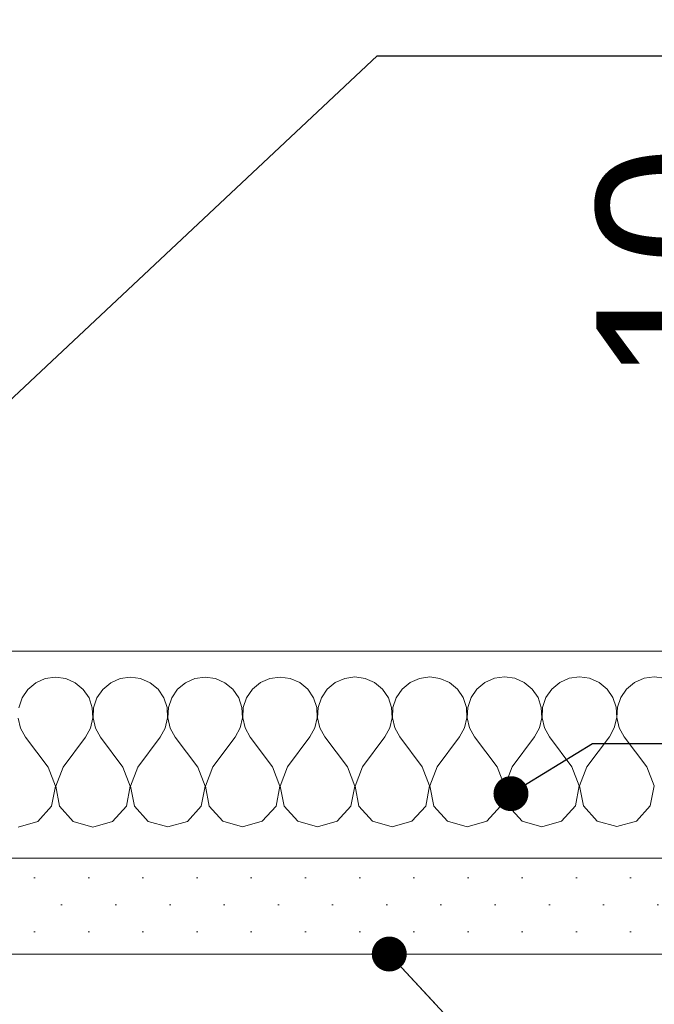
# Model space of a CAD drawing. Header units: metres. Extents: x -4 to 99, y -11 to 17.
# Tile 724 of 747: x 83.8868 to 83.9696, y -10.2592 to -10.1308. Entities that reach past the tile are written whole.
import ezdxf

# ---------------------------------------------------------------- set-up
doc = ezdxf.new("R2010")
doc.units = ezdxf.units.M
doc.header["$MEASUREMENT"] = 0
for name, color, linetype in [('152 - Bemaßung_ Beschriftung.Ausbau', 7, 'Continuous'), ('653 - Abdeckung.TB Verkofferung', 7, 'Continuous'), ('Neubau_651 - Abdeckung.Decke abgehängt_ bekleidet', 7, 'Continuous')]:
    doc.layers.add(name, color=color, linetype=linetype)
doc.styles.add('ERSTELLTER_STIL_2', font='txt')
doc.dimstyles.new('ERSTELLTER_STIL__15', dxfattribs={"dimtxt": 0.02, "dimasz": 0.01064, "dimexe": 0.18, "dimexo": 0.0625, "dimgap": 0, "dimtad": 1, "dimzin": 0, "dimdsep": 46, "dimtxsty": 'ERSTELLTER_STIL_2', "dimblk": 'ARROWHEAD_2', "dimblk1": 'ARROWHEAD_2', "dimblk2": 'ARROWHEAD_2', "dimcen": 0.09, "dimse1": 1, "dimse2": 1, "dimclrd": 7, "dimclre": 7, "dimclrt": 7, "dimazin": 0, "dimtfac": 1, "dimtdec": 4, "dimtmove": 0, "dimatfit": 3, "dimfxl": 1, "dimtolj": 1, "dimtzin": 0, "dimarcsym": 0})
doc.dimstyles.new('ERSTELLTER_STIL__5', dxfattribs={"dimtxt": 0.18, "dimasz": 0.00912, "dimexe": 0.18, "dimexo": 0.0625, "dimgap": 0, "dimtad": 0, "dimtih": 1, "dimtoh": 1, "dimdec": 4, "dimzin": 0, "dimdsep": 46, "dimcen": 0.09, "dimadec": 0, "dimazin": 0, "dimtfac": 1, "dimtdec": 4, "dimtmove": 0, "dimatfit": 3, "dimldrblk": 'ARROWHEAD_11', "dimfxl": 1, "dimtolj": 1, "dimtzin": 0, "dimarcsym": 0})

# ---------------------------------------------------------------- blocks, each defined once
blk = doc.blocks.new('*X665', base_point=(77.72272913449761, -19.65428605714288))
at = {"layer": '653 - Abdeckung.TB Verkofferung', "color": 1, "linetype": 'Continuous', "lineweight": 5}
for p, q in [((83.88887630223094, -10.21726485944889), (83.88783904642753, -10.21812572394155)), ((83.89010895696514, -10.21672025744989), (83.88887630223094, -10.21726485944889)), ((83.89144317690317, -10.21653337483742), (83.89010895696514, -10.21672025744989)), ((83.8927773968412, -10.21671843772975), (83.89144317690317, -10.21653337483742)), ((83.89401005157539, -10.21726135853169), (83.8927773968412, -10.21671843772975)), ((83.8950473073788, -10.2181208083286), (83.89401005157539, -10.21726135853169)), ((83.89864127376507, -10.21725820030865), (83.89760401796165, -10.21811906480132)), ((83.89987392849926, -10.21671359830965), (83.89864127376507, -10.21725820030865)), ((83.90120814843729, -10.21652671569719), (83.89987392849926, -10.21671359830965)), ((83.90254236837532, -10.21671177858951), (83.90120814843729, -10.21652671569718)), ((83.90377502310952, -10.21725469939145), (83.90254236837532, -10.21671177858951)), ((83.90481227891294, -10.21811414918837), (83.90377502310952, -10.21725469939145)), ((83.9084062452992, -10.21725154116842), (83.90736898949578, -10.21811240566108)), ((83.90963890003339, -10.21670693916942), (83.9084062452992, -10.21725154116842)), ((83.91097311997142, -10.21652005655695), (83.90963890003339, -10.21670693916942)), ((83.91230733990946, -10.21670511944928), (83.91097311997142, -10.21652005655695)), ((83.91353999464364, -10.21724804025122), (83.91230733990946, -10.21670511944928)), ((83.91457725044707, -10.21810749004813), (83.91353999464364, -10.21724804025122)), ((83.91817121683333, -10.21724488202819), (83.9171339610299, -10.21810574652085)), ((83.91940387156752, -10.21670028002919), (83.91817121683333, -10.21724488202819)), ((83.92073809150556, -10.21651339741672), (83.91940387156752, -10.21670028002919)), ((83.92207231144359, -10.21669846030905), (83.92073809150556, -10.21651339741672)), ((83.92330496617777, -10.21724138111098), (83.92207231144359, -10.21669846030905)), ((83.92434222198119, -10.2181008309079), (83.92330496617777, -10.21724138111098)), ((83.92793618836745, -10.21723822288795), (83.92689893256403, -10.21809908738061)), ((83.92916884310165, -10.21669362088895), (83.92793618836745, -10.21723822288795)), ((83.93050306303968, -10.21650673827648), (83.92916884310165, -10.21669362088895)), ((83.93183728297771, -10.21669180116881), (83.93050306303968, -10.21650673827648)), ((83.9330699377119, -10.21723472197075), (83.93183728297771, -10.21669180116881)), ((83.93410719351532, -10.21809417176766), (83.9330699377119, -10.21723472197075)), ((83.93770115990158, -10.21723156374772), (83.93666390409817, -10.21809242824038)), ((83.93893381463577, -10.21668696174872), (83.93770115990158, -10.21723156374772)), ((83.9402680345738, -10.21650007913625), (83.93893381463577, -10.21668696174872)), ((83.94160225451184, -10.21668514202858), (83.9402680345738, -10.21650007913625)), ((83.94283490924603, -10.21722806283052), (83.94160225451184, -10.21668514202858)), ((83.94387216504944, -10.21808751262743), (83.94283490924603, -10.21722806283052)), ((83.9474661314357, -10.21722490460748), (83.9464288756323, -10.21808576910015)), ((83.9486987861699, -10.21668030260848), (83.9474661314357, -10.21722490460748)), ((83.95003300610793, -10.21649341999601), (83.9486987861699, -10.21668030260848)), ((83.95136722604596, -10.21667848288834), (83.95003300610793, -10.21649341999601)), ((83.95259988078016, -10.21722140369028), (83.95136722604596, -10.21667848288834)), ((83.95363713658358, -10.2180808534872), (83.95259988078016, -10.21722140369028)), ((83.95723110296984, -10.21721824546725), (83.95619384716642, -10.21807910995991)), ((83.95846375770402, -10.21667364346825), (83.95723110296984, -10.21721824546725)), ((83.95979797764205, -10.21648676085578), (83.95846375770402, -10.21667364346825)), ((83.9611321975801, -10.21667182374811), (83.95979797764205, -10.21648676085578)), ((83.96236485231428, -10.21721474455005), (83.9611321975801, -10.21667182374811)), ((83.9634021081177, -10.21807419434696), (83.96236485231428, -10.21721474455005)), ((83.96699607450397, -10.21721158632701), (83.96595881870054, -10.21807245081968)), ((83.96822872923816, -10.21666698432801), (83.96699607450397, -10.21721158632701)), ((83.9695629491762, -10.21648010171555), (83.96822872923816, -10.21666698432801)), ((83.97089716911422, -10.21666516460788), (83.9695629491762, -10.21648010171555)), ((83.88783904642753, -10.21812572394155), (83.88707614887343, -10.21923731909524)), ((83.8958102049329, -10.21923136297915), (83.8950473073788, -10.2181208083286)), ((83.89760401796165, -10.21811906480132), (83.89684112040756, -10.21923065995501)), ((83.90557517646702, -10.21922470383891), (83.90481227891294, -10.21811414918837)), ((83.90736898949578, -10.21811240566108), (83.9066060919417, -10.21922400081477)), ((83.91534014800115, -10.21921804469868), (83.91457725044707, -10.21810749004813)), ((83.9171339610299, -10.21810574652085), (83.91637106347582, -10.21921734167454)), ((83.92510511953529, -10.21921138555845), (83.92434222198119, -10.2181008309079)), ((83.92689893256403, -10.21809908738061), (83.92613603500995, -10.2192106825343)), ((83.93487009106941, -10.21920472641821), (83.93410719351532, -10.21809417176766)), ((83.93666390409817, -10.21809242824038), (83.93590100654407, -10.21920402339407)), ((83.94463506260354, -10.21919806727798), (83.94387216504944, -10.21808751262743)), ((83.9464288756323, -10.21808576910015), (83.9456659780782, -10.21919736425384)), ((83.95440003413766, -10.21919140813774), (83.95363713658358, -10.2180808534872)), ((83.95619384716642, -10.21807910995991), (83.95543094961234, -10.2191907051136)), ((83.96416500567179, -10.21918474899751), (83.9634021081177, -10.21807419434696)), ((83.96595881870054, -10.21807245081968), (83.96519592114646, -10.21918404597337)), ((83.88707614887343, -10.21923731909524), (83.88664568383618, -10.2205150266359)), ((83.89624066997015, -10.22050848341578), (83.8958102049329, -10.21923136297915)), ((83.89684112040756, -10.21923065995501), (83.8964106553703, -10.22050836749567)), ((83.9060056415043, -10.22050182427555), (83.90557517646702, -10.21922470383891)), ((83.9066060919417, -10.21922400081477), (83.90617562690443, -10.22050170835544)), ((83.91577061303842, -10.22049516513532), (83.91534014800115, -10.21921804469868)), ((83.91637106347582, -10.21921734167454), (83.91594059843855, -10.2204950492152)), ((83.92553558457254, -10.22048850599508), (83.92510511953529, -10.21921138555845)), ((83.92613603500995, -10.2192106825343), (83.92570556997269, -10.22048839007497)), ((83.93530055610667, -10.22048184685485), (83.93487009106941, -10.21920472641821)), ((83.93590100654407, -10.21920402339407), (83.93547054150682, -10.22048173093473)), ((83.94506552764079, -10.22047518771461), (83.94463506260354, -10.21919806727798)), ((83.9456659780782, -10.21919736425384), (83.94523551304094, -10.2204750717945)), ((83.95483049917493, -10.22046852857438), (83.95440003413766, -10.21919140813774)), ((83.95543094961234, -10.2191907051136), (83.95500048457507, -10.22046841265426)), ((83.96459547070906, -10.22046186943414), (83.96416500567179, -10.21918474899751)), ((83.96519592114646, -10.21918404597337), (83.96476545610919, -10.22046175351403)), ((83.89630593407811, -10.22185495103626), (83.89624066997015, -10.22050848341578)), ((83.8964106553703, -10.22050836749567), (83.89634539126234, -10.22185492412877)), ((83.90607090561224, -10.22184829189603), (83.9060056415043, -10.22050182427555)), ((83.90617562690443, -10.22050170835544), (83.90611036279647, -10.22184826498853)), ((83.91583587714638, -10.22184163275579), (83.91577061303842, -10.22049516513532)), ((83.91594059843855, -10.2204950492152), (83.9158753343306, -10.2218416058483)), ((83.9256008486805, -10.22183497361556), (83.92553558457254, -10.22048850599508)), ((83.92570556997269, -10.22048839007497), (83.92564030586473, -10.22183494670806)), ((83.93536582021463, -10.22182831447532), (83.93530055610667, -10.22048184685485)), ((83.93547054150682, -10.22048173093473), (83.93540527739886, -10.22182828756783)), ((83.94513079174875, -10.22182165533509), (83.94506552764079, -10.22047518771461)), ((83.94523551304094, -10.2204750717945), (83.94517024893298, -10.22182162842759)), ((83.95489576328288, -10.22181499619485), (83.95483049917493, -10.22046852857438)), ((83.95500048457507, -10.22046841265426), (83.9549352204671, -10.22181496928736)), ((83.96466073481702, -10.22180833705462), (83.96459547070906, -10.22046186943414)), ((83.96476545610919, -10.22046175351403), (83.96470019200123, -10.22180831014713)), ((83.88658041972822, -10.221861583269), (83.88688532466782, -10.22317448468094)), ((83.89600102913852, -10.22316826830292), (83.89630593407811, -10.22185495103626)), ((83.89634539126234, -10.22185492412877), (83.89665029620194, -10.22316782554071)), ((83.90576600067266, -10.22316160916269), (83.90607090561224, -10.22184829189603)), ((83.90611036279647, -10.22184826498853), (83.90641526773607, -10.22316116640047)), ((83.91553097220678, -10.22315495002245), (83.91583587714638, -10.22184163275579)), ((83.9158753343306, -10.2218416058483), (83.91618023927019, -10.22315450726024)), ((83.9252959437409, -10.22314829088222), (83.9256008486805, -10.22183497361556)), ((83.92564030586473, -10.22183494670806), (83.92594521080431, -10.22314784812)), ((83.93506091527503, -10.22314163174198), (83.93536582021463, -10.22182831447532)), ((83.93540527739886, -10.22182828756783), (83.93571018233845, -10.22314118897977)), ((83.94482588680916, -10.22313497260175), (83.94513079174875, -10.22182165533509)), ((83.94517024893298, -10.22182162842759), (83.94547515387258, -10.22313452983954)), ((83.9545908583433, -10.22312831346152), (83.95489576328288, -10.22181499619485)), ((83.9549352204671, -10.22181496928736), (83.9552401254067, -10.2231278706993)), ((83.96435582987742, -10.22312165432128), (83.96466073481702, -10.22180833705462)), ((83.96470019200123, -10.22180831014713), (83.96500509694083, -10.22312121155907)), ((83.88688532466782, -10.22317448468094), (83.88753718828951, -10.22435378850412)), ((83.89534916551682, -10.22434846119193), (83.89600102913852, -10.22316826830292)), ((83.89665029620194, -10.22316782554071), (83.89730215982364, -10.22434712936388)), ((83.90511413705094, -10.2243418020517), (83.90576600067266, -10.22316160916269)), ((83.90641526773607, -10.22316116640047), (83.90706713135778, -10.22434047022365)), ((83.91487910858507, -10.22433514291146), (83.91553097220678, -10.22315495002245)), ((83.91618023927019, -10.22315450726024), (83.9168321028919, -10.22433381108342)), ((83.92464408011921, -10.22432848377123), (83.9252959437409, -10.22314829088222)), ((83.92594521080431, -10.22314784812), (83.92659707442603, -10.22432715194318)), ((83.93440905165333, -10.22432182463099), (83.93506091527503, -10.22314163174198)), ((83.93571018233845, -10.22314118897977), (83.93636204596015, -10.22432049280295)), ((83.94417402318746, -10.22431516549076), (83.94482588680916, -10.22313497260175)), ((83.94547515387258, -10.22313452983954), (83.94612701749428, -10.22431383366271)), ((83.95393899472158, -10.22430850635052), (83.9545908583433, -10.22312831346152)), ((83.9552401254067, -10.2231278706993), (83.95589198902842, -10.22430717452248)), ((83.96370396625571, -10.22430184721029), (83.96435582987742, -10.22312165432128)), ((83.96500509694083, -10.22312121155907), (83.96565696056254, -10.22430051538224)), ((83.89046667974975, -10.22826066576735), (83.88753718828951, -10.22435378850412)), ((83.89241967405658, -10.2282593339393), (83.89534916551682, -10.22434846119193)), ((83.90023165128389, -10.22825400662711), (83.89730215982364, -10.22434712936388)), ((83.90218464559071, -10.22825267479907), (83.90511413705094, -10.2243418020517)), ((83.90999662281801, -10.22824734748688), (83.90706713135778, -10.22434047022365)), ((83.91194961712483, -10.22824601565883), (83.91487910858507, -10.22433514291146)), ((83.91976159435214, -10.22824068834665), (83.9168321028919, -10.22433381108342)), ((83.92171458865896, -10.2282393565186), (83.92464408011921, -10.22432848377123)), ((83.92952656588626, -10.22823402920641), (83.92659707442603, -10.22432715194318)), ((83.9314795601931, -10.22823269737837), (83.93440905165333, -10.22432182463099)), ((83.93929153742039, -10.22822737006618), (83.93636204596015, -10.22432049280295)), ((83.94124453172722, -10.22822603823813), (83.94417402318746, -10.22431516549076)), ((83.94905650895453, -10.22822071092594), (83.94612701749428, -10.22431383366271)), ((83.95100950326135, -10.2282193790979), (83.95393899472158, -10.22430850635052)), ((83.95882148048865, -10.22821405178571), (83.95589198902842, -10.22430717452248)), ((83.96077447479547, -10.22821271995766), (83.96370396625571, -10.22430184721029)), ((83.96858645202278, -10.22820739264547), (83.96565696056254, -10.22430051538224)), ((83.89142344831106, -10.23075287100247), (83.89046667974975, -10.22826066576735)), ((83.89241967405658, -10.2282593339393), (83.89146290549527, -10.23075284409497)), ((83.90118841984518, -10.23074621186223), (83.90023165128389, -10.22825400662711)), ((83.90218464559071, -10.22825267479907), (83.90122787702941, -10.23074618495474)), ((83.91095339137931, -10.230739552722), (83.90999662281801, -10.22824734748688)), ((83.91194961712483, -10.22824601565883), (83.91099284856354, -10.2307395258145)), ((83.92071836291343, -10.23073289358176), (83.91976159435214, -10.22824068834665)), ((83.92171458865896, -10.2282393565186), (83.92075782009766, -10.23073286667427)), ((83.93048333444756, -10.23072623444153), (83.92952656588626, -10.22823402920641)), ((83.9314795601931, -10.22823269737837), (83.93052279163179, -10.23072620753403)), ((83.9402483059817, -10.2307195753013), (83.93929153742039, -10.22822737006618)), ((83.94124453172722, -10.22822603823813), (83.94028776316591, -10.2307195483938)), ((83.95001327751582, -10.23071291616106), (83.94905650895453, -10.22822071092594)), ((83.95100950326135, -10.2282193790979), (83.95005273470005, -10.23071288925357)), ((83.95977824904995, -10.23070625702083), (83.95882148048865, -10.22821405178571)), ((83.96077447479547, -10.22821271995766), (83.95981770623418, -10.23070623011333)), ((83.96954322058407, -10.23069959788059), (83.96858645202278, -10.22820739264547)), ((83.89092771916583, -10.23337713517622), (83.89142344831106, -10.23075287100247)), ((83.89146290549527, -10.23075284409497), (83.8919586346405, -10.23337643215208)), ((83.90069269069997, -10.23337047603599), (83.90118841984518, -10.23074621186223)), ((83.90122787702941, -10.23074618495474), (83.90172360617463, -10.23336977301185)), ((83.9104576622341, -10.23336381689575), (83.91095339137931, -10.230739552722)), ((83.91099284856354, -10.2307395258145), (83.91148857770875, -10.23336311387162)), ((83.92022263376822, -10.23335715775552), (83.92071836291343, -10.23073289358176)), ((83.92075782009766, -10.23073286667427), (83.92125354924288, -10.23335645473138)), ((83.92998760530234, -10.23335049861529), (83.93048333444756, -10.23072623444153)), ((83.93052279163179, -10.23072620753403), (83.93101852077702, -10.23334979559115)), ((83.93975257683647, -10.23334383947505), (83.9402483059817, -10.2307195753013)), ((83.94028776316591, -10.2307195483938), (83.94078349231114, -10.23334313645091)), ((83.94951754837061, -10.23333718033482), (83.95001327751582, -10.23071291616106)), ((83.95005273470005, -10.23071288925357), (83.95054846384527, -10.23333647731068)), ((83.95928251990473, -10.23333052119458), (83.95977824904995, -10.23070625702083)), ((83.95981770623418, -10.23070623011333), (83.96031343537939, -10.23332981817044)), ((83.96904749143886, -10.23332386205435), (83.96954322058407, -10.23069959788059)), ((83.88912756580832, -10.23534959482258), (83.89092771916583, -10.23337713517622)), ((83.8919586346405, -10.23337643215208), (83.89375878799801, -10.23534643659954)), ((83.89889253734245, -10.23534293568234), (83.90069269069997, -10.23337047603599)), ((83.90172360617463, -10.23336977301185), (83.90352375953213, -10.23533977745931)), ((83.90865750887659, -10.23533627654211), (83.9104576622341, -10.23336381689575)), ((83.91148857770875, -10.23336311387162), (83.91328873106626, -10.23533311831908)), ((83.91842248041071, -10.23532961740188), (83.92022263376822, -10.23335715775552)), ((83.92125354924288, -10.23335645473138), (83.92305370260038, -10.23532645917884)), ((83.92818745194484, -10.23532295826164), (83.92998760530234, -10.23335049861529)), ((83.93101852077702, -10.23334979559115), (83.93281867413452, -10.23531980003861)), ((83.93795242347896, -10.23531629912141), (83.93975257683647, -10.23334383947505)), ((83.94078349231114, -10.23334313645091), (83.94258364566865, -10.23531314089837)), ((83.94771739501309, -10.23530963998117), (83.94951754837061, -10.23333718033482)), ((83.95054846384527, -10.23333647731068), (83.95234861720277, -10.23530648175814)), ((83.95748236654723, -10.23530298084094), (83.95928251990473, -10.23333052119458)), ((83.96031343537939, -10.23332981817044), (83.9621135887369, -10.2352998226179)), ((83.96724733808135, -10.2352963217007), (83.96904749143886, -10.23332386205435)), ((83.8865606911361, -10.23608107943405), (83.88912756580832, -10.23534959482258)), ((83.89375878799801, -10.23534643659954), (83.89632566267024, -10.23607442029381)), ((83.89632566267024, -10.23607442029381), (83.89889253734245, -10.23534293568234)), ((83.90352375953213, -10.23533977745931), (83.90609063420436, -10.23606776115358)), ((83.90609063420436, -10.23606776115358), (83.90865750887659, -10.23533627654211)), ((83.91328873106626, -10.23533311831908), (83.91585560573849, -10.23606110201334)), ((83.91585560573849, -10.23606110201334), (83.91842248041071, -10.23532961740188)), ((83.92305370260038, -10.23532645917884), (83.92562057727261, -10.23605444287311)), ((83.92562057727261, -10.23605444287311), (83.92818745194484, -10.23532295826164)), ((83.93281867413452, -10.23531980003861), (83.93538554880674, -10.23604778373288)), ((83.93538554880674, -10.23604778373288), (83.93795242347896, -10.23531629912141)), ((83.94258364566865, -10.23531314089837), (83.94515052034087, -10.23604112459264)), ((83.94515052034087, -10.23604112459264), (83.94771739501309, -10.23530963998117)), ((83.95234861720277, -10.23530648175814), (83.954915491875, -10.23603446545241)), ((83.954915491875, -10.23603446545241), (83.95748236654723, -10.23530298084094)), ((83.9621135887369, -10.2352998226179), (83.96468046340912, -10.23602780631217)), ((83.96468046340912, -10.23602780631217), (83.96724733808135, -10.2352963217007))]:
    blk.add_line(p, q, dxfattribs=at)
blk = doc.blocks.new('*D694', base_point=(77.72272913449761, -19.65428605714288))
at = {"layer": '152 - Bemaßung_ Beschriftung.Ausbau', "color": 7, "linetype": 'Continuous', "lineweight": 5}
for p, q in [((84.11296786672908, -10.24860408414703), (84.12696786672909, -10.25668698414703)), ((84.13046786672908, -10.25264553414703), (84.10946786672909, -10.25264553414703)), ((84.11996786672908, -10.67703607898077), (84.11996786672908, -10.25264553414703)), ((84.11296786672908, -10.67299462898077), (84.12696786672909, -10.68107752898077)), ((84.13046786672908, -10.67703607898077), (84.10946786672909, -10.67703607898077)), ((84.11996786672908, -10.68388207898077), (84.11996786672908, -10.67703607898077))]:
    blk.add_line(p, q, dxfattribs=at)
at = {"layer": '152 - Bemaßung_ Beschriftung.Ausbau', "color": 7, "lineweight": 5, "insert": (84.11596781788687, -10.49003490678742), "char_height": 0.02, "attachment_point": 7, "rotation": 90, "style": 'ERSTELLTER_STIL_2'}
blk.add_mtext('\\A1;{\\pql;\\fArial|b0|i0|c0|p38;42\\fArial|b0|i0|c0|p38;\\A1{\\H.66x;\\S44^  ;}}', dxfattribs=at)
blk = doc.blocks.new('ARROWHEAD_2')
at = {"color": 0, "linetype": 'Continuous', "lineweight": 0}
for p, q in [((-0.3781315, -0.655), (0.3781315, 0.655)), ((0, 0), (-1, 0))]:
    blk.add_line(p, q, dxfattribs=at)
blk = doc.blocks.new('*D708', base_point=(77.72272913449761, -19.65428605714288))
at = {"layer": '152 - Bemaßung_ Beschriftung.Ausbau', "color": 7, "linetype": 'Continuous', "lineweight": 5}
for p, q in [((84.04849458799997, -10.24860408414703), (84.06249458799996, -10.25668698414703)), ((84.06599458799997, -10.25264553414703), (84.04499458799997, -10.25264553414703)), ((84.05549458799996, -10.61928606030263), (84.05549458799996, -10.25264553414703)), ((84.04849458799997, -10.61524461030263), (84.06249458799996, -10.62332751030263)), ((84.06599458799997, -10.61928606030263), (84.04499458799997, -10.61928606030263))]:
    blk.add_line(p, q, dxfattribs=at)
at = {"layer": '152 - Bemaßung_ Beschriftung.Ausbau', "color": 7, "lineweight": 5, "char_height": 0.02, "attachment_point": 7, "rotation": 90, "style": 'ERSTELLTER_STIL_2'}
for s, insert in [('\\A1;{\\pql;\\fArial|b0|i0|c0|p38;1\\fArial|b0|i0|c0|p38;\\A1{\\H.66x;\\S25^  ;}}', (84.05171177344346, -10.29190253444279)), ('\\A1;{\\pql;\\fArial|b0|i0|c0|p38;36\\fArial|b0|i0|c0|p38;\\A1{\\H.66x;\\S66^  ;}}', (84.05183739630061, -10.46115989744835)), ('\\A1;{\\pql;\\fArial|b0|i0|c0|p38;1\\fArial|b0|i0|c0|p38;\\A1{\\H.66x;\\S83^  ;}}', (84.05172082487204, -10.61524006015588))]:
    blk.add_mtext(s, dxfattribs=dict(at, insert=insert))
blk = doc.blocks.new('*D713', base_point=(77.72272913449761, -19.65428605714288))
at = {"layer": '152 - Bemaßung_ Beschriftung.Ausbau', "color": 7, "linetype": 'Continuous', "lineweight": 5}
for p, q in [((83.98631166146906, -10.11314553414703), (83.98631166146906, -10.10629953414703)), ((83.99331166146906, -10.11718698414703), (83.97931166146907, -10.10910408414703)), ((83.99681166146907, -10.11314553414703), (83.97581166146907, -10.11314553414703)), ((83.98631166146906, -10.21314553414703), (83.98631166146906, -10.11314553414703)), ((83.97931166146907, -10.20910408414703), (83.99331166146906, -10.21718698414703)), ((83.99681166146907, -10.21314553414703), (83.97581166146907, -10.21314553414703)), ((83.98631166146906, -10.21999153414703), (83.98631166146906, -10.21314553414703))]:
    blk.add_line(p, q, dxfattribs=at)
at = {"layer": '152 - Bemaßung_ Beschriftung.Ausbau', "color": 7, "lineweight": 5, "insert": (83.98231166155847, -10.17832273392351), "char_height": 0.02, "attachment_point": 7, "rotation": 90, "style": 'ERSTELLTER_STIL_2'}
blk.add_mtext('\\A1;{\\pql;\\fArial|b0|i0|c0|p38;10}', dxfattribs=at)
blk = doc.blocks.new('ARROWHEAD_11')
at = {"color": 0, "linetype": 'Continuous', "lineweight": 0}
blk.add_line((0, 0), (-1, 0), dxfattribs=at)
at = {"color": 0, "linetype": 'Continuous', "lineweight": 0, "const_width": 0.25, "flags": 128}
blk.add_lwpolyline([(-0.125, 0, 1), (0.125, 0, 1)], format="xyb", close=True, dxfattribs=at)

msp = doc.modelspace()

# ---------------------------------------------------------------- hatches: boundary and pattern name
at = {"layer": 'Neubau_651 - Abdeckung.Decke abgehängt_ bekleidet', "linetype": 'Continuous', "lineweight": 5}
h = msp.add_hatch(dxfattribs=at)
h.set_pattern_fill('Gips_0004', style=0, pattern_type=2)
h.set_pattern_definition([(45, (77.72272913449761, -19.65428605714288), (-0.003535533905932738, 0.003535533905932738), [0, -0.005000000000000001])])
h.paths.add_polyline_path([(83.7377114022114, -10.25264553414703), (84.08271143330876, -10.25264553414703), (84.08271143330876, -10.24014553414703), (83.7377114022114, -10.24014553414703)])

# ---------------------------------------------------------------- linework, layer by layer
at = {"layer": 'Neubau_651 - Abdeckung.Decke abgehängt_ bekleidet', "color": 1, "linetype": 'Continuous', "lineweight": 9}
for p, q in [((84.08271143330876, -10.21314553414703), (83.7377114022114, -10.21314553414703)), ((84.08271143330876, -10.24014553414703), (83.7377114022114, -10.24014553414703)), ((84.08271143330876, -10.25264553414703), (83.7377114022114, -10.25264553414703))]:
    msp.add_line(p, q, dxfattribs=at)

# ---------------------------------------------------------------- block references
at = {"layer": '653 - Abdeckung.TB Verkofferung', "color": 1, "linetype": 'Continuous', "lineweight": 5}
msp.add_blockref('*X665', (77.72272913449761, -19.65428605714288), dxfattribs=at)

# ---------------------------------------------------------------- dimensions: what is measured, and where the dimension line sits
at = {"layer": '152 - Bemaßung_ Beschriftung.Ausbau', "color": 7, "linetype": 'Continuous', "lineweight": 5}
for base, p1, p2, picture, middle in [((83.98631166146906, -10.11314553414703), (83.98998807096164, -10.21314553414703), (84.08271143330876, -10.11314553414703), '*D713', (83.97231166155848, -10.16307563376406)), ((84.05549458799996, -10.25264553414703), (83.73271138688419, -10.61928606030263), (84.08271143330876, -10.25264553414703), '*D708', (84.04149458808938, -10.41127749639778)), ((84.11996786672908, -10.25264553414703), (83.77746139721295, -10.67703607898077), (84.08271143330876, -10.25264553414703), '*D694', (84.10596786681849, -10.44015250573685))]:
    dim = msp.add_linear_dim(base=base, p1=p1, p2=p2, angle=90, dimstyle='ERSTELLTER_STIL__15', dxfattribs=at)
    dim.commit()
    dim.dimension.update_dxf_attribs({"geometry": picture, "text_midpoint": middle, "dimtype": 160, "text_rotation": 90})

# ---------------------------------------------------------------- leaders
at = {"layer": '152 - Bemaßung_ Beschriftung.Ausbau', "color": 7, "linetype": 'Continuous', "lineweight": 9, "annotation_type": 0, "has_hookline": 1, "hookline_direction": 0}
for points, text_width in [([(83.86771179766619, -10.19706778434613), (83.93341977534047, -10.13547409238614), (84.15624147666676, -10.13547409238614)], 0.403146), ([(83.95086638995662, -10.2317228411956), (83.9615250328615, -10.225178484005), (84.15624147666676, -10.225178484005)], 0.24138), ([(83.93498869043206, -10.25264553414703), (83.98513278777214, -10.30690391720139), (84.15624147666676, -10.30690391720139)], 0.2907719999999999)]:
    msp.add_leader(points, dimstyle='ERSTELLTER_STIL__5', dxfattribs=dict(at, text_width=text_width))

doc.saveas('drawing.dxf')
